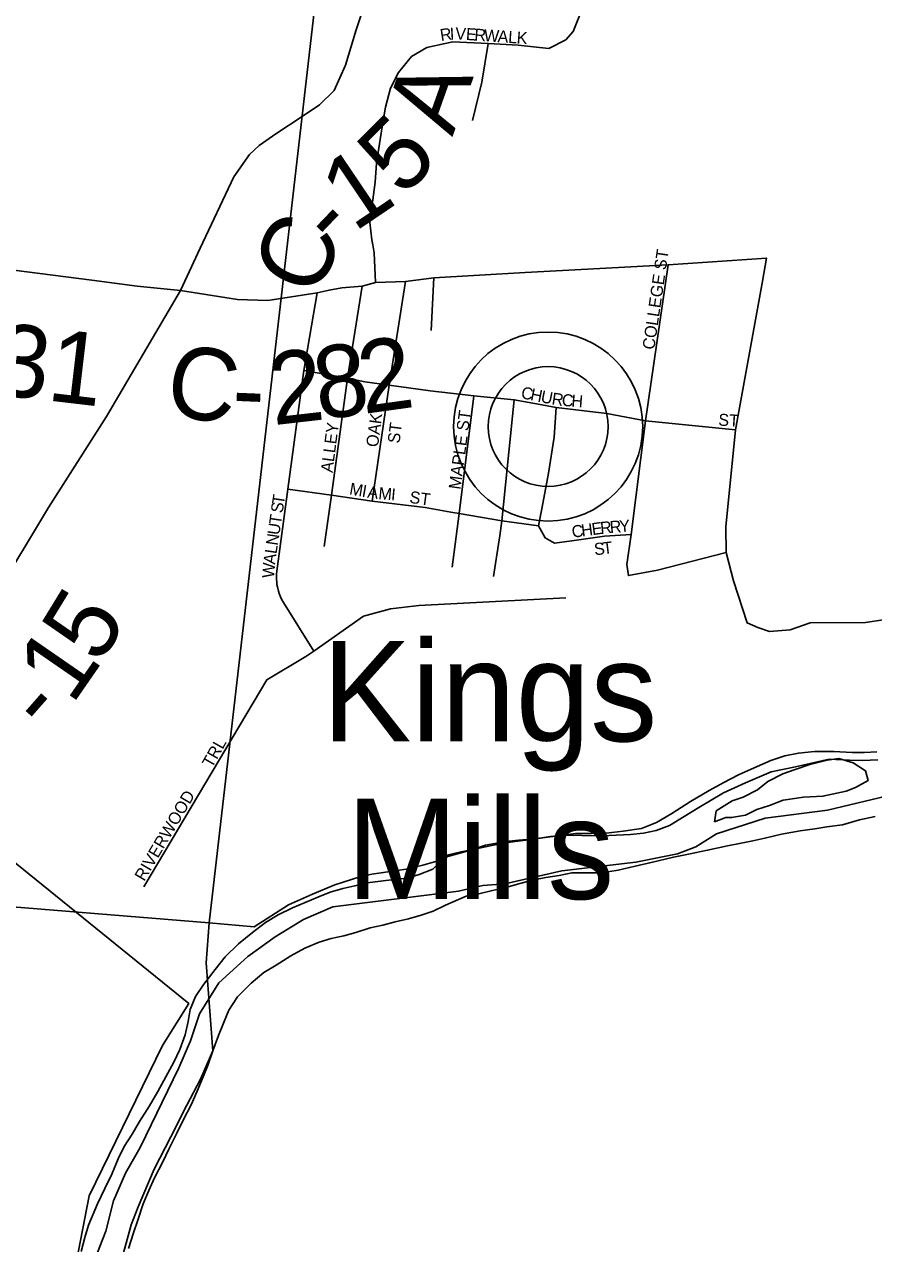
# Model space of a CAD drawing. Extents: x 0 to 34, y -4 to 22.
# Drawn here: x 3.963 to 4.433, y 16.585 to 17.26 of the extents above; entities that cross this region are included whole.
import ezdxf

# ---------------------------------------------------------------- set-up
doc = ezdxf.new("R2010")
doc.units = 0
for name, color, linetype in [('GM_X_Corporation', 7, 'Continuous'), ('GM_X_County_Road', 7, 'Continuous'), ('GM_X_County_Road_Text', 7, 'Continuous'), ('GM_X_Major_River', 7, 'Continuous'), ('GM_X_Section', 7, 'Continuous'), ('GM_X_Township', 7, 'Continuous'), ('GM_X_Township_Road', 7, 'Continuous'), ('GM_X_Township_Road_Text', 7, 'Continuous'), ('GM_X_Township_Subdivision', 7, 'Continuous'), ('GM_X_Township_Subdivision_Text', 7, 'Continuous'), ('GM_X_Unincorporated', 7, 'Continuous'), ('GM_X_Unincorporated_Text', 7, 'Continuous')]:
    doc.layers.add(name, color=color, linetype=linetype)

msp = doc.modelspace()

# ---------------------------------------------------------------- linework, layer by layer
at = {"layer": 'GM_X_Corporation'}
msp.add_lwpolyline([(3.97219, 16.47516), (3.99866, 16.61127), (4.03929, 16.69456), (4.05377, 16.71773), (3.8738, 16.86348)], dxfattribs=at)
at = {"layer": 'GM_X_County_Road'}
for points in [[(4.04911, 17.11277), (4.06001, 17.13621), (4.07872, 17.17575), (4.08743, 17.18807), (4.09285, 17.19319), (4.10203, 17.1995), (4.11661, 17.20913), (4.12624, 17.2156), (4.13436, 17.22358), (4.14053, 17.23757), (4.14654, 17.25728), (4.16331, 17.30799), (4.17068, 17.34064), (4.17455, 17.36644), (4.17518, 17.3693)], [(3.93512, 17.12677), (4.00009, 17.11845), (4.02519, 17.11513), (4.04911, 17.11277)], [(4.37241, 17.12227), (4.37378, 17.13076), (4.31931, 17.12698), (4.24022, 17.12271), (4.18954, 17.11987), (4.17391, 17.11774), (4.15725, 17.11721), (4.14976, 17.11513), (4.13863, 17.11418), (4.13152, 17.113), (4.12489, 17.11158), (4.09766, 17.10732), (4.08085, 17.10779), (4.04911, 17.11277)], [(4.44828, 16.93174), (4.42878, 16.92889), (4.39812, 16.92865), (4.38696, 16.92485), (4.37555, 16.9239), (4.36913, 16.92604), (4.36319, 16.92865), (4.3555, 16.95186), (4.35154, 16.96763), (4.3513, 16.98189), (4.35667, 17.0355), (4.37153, 17.11678), (4.37241, 17.12227)]]:
    msp.add_lwpolyline(points, dxfattribs=at)
at = {"layer": 'GM_X_Major_River'}
for points in [[(4.43495, 16.85724), (4.42825, 16.85687), (4.42129, 16.85678), (4.41113, 16.8573), (4.40043, 16.8573), (4.39157, 16.85645), (4.38404, 16.85504), (4.37621, 16.8523), (4.367, 16.84825), (4.35834, 16.84446), (4.3502, 16.84012), (4.34206, 16.83578), (4.33173, 16.82962), (4.32138, 16.82293), (4.31296, 16.81806), (4.30458, 16.8148), (4.29437, 16.81318), (4.28497, 16.81208), (4.27667, 16.81202), (4.26811, 16.81197), (4.26112, 16.81107), (4.25253, 16.80995), (4.24339, 16.80858), (4.23614, 16.80769), (4.22916, 16.80679), (4.22082, 16.80513), (4.21302, 16.80346), (4.20468, 16.80179), (4.19686, 16.79985)], [(4.34509, 16.81833), (4.35131, 16.82084), (4.35452, 16.82076), (4.36232, 16.82217), (4.36855, 16.82522), (4.37557, 16.82745), (4.38314, 16.83047), (4.39442, 16.83206), (4.40514, 16.83259), (4.41806, 16.83548), (4.4232, 16.83749), (4.43026, 16.84132), (4.42879, 16.8467), (4.42195, 16.85115), (4.41398, 16.85349), (4.40753, 16.85258), (4.39783, 16.85015), (4.38973, 16.84741), (4.38298, 16.84491), (4.37457, 16.84084)], [(4.37457, 16.84084), (4.36883, 16.83618), (4.36097, 16.8321), (4.35476, 16.83011), (4.34605, 16.82445), (4.34509, 16.81833)], [(4.21451, 16.77856), (4.22125, 16.78026), (4.23067, 16.78243), (4.23795, 16.78439), (4.24496, 16.78635), (4.25168, 16.78752), (4.25894, 16.78868), (4.26593, 16.7901), (4.27343, 16.79018), (4.28253, 16.79022), (4.29167, 16.7916), (4.30109, 16.79377), (4.30998, 16.79595), (4.32237, 16.79885), (4.33071, 16.80051), (4.3412, 16.80265), (4.35224, 16.80505), (4.35897, 16.80649), (4.36623, 16.80791), (4.37296, 16.80934), (4.38211, 16.81152), (4.3926, 16.8134), (4.40066, 16.81453), (4.40738, 16.8157), (4.41598, 16.81682), (4.42541, 16.81952), (4.43403, 16.82145)], [(4.19686, 16.79985), (4.18906, 16.79226), (4.18151, 16.78919), (4.17479, 16.78717), (4.16755, 16.7865), (4.16004, 16.78558), (4.15252, 16.78464), (4.1458, 16.7829), (4.13908, 16.78142), (4.13209, 16.7794), (4.12535, 16.77659), (4.11834, 16.77377), (4.11132, 16.77069), (4.10322, 16.76682), (4.09619, 16.76267), (4.08913, 16.75718), (4.08125, 16.7509), (4.07389, 16.74354), (4.06842, 16.73668), (4.06211, 16.7285), (4.05744, 16.72162), (4.05463, 16.71444), (4.05344, 16.70777), (4.0517, 16.70031), (4.04888, 16.69233), (4.04553, 16.68516), (4.04111, 16.67721), (4.03668, 16.66899), (4.03198, 16.66104), (4.02647, 16.65231), (4.02233, 16.64542), (4.01792, 16.63854), (4.01459, 16.63164), (4.01122, 16.62314), (4.00733, 16.61518), (4.00316, 16.60668), (3.99813, 16.595), (3.99613, 16.58807), (3.99412, 16.58034)], [(4.19593, 16.77231), (4.20752, 16.77713), (4.21451, 16.77856)], [(4.02038, 16.58199), (4.02321, 16.59078), (4.02548, 16.5977), (4.02859, 16.60674), (4.03167, 16.61418), (4.03473, 16.62109), (4.03945, 16.6301), (4.04279, 16.63701), (4.04695, 16.6455), (4.05085, 16.65346), (4.05501, 16.66168), (4.05836, 16.66912), (4.06171, 16.67709), (4.06452, 16.684), (4.06706, 16.69145), (4.07016, 16.69996), (4.07296, 16.70687), (4.07603, 16.71404), (4.08072, 16.72145), (4.08835, 16.72908), (4.09542, 16.73484), (4.10218, 16.73899), (4.11031, 16.7442), (4.11814, 16.74833), (4.12596, 16.75167), (4.13269, 16.75368), (4.13968, 16.75516), (4.14641, 16.75718), (4.15421, 16.75971), (4.1612, 16.76118), (4.16819, 16.76293), (4.17545, 16.76467), (4.18244, 16.76668), (4.18917, 16.76896), (4.19593, 16.77231)]]:
    msp.add_lwpolyline(points, dxfattribs=at)
at = {"layer": 'GM_X_Section'}
msp.add_lwpolyline([(3.44178, 17.43755), (4.13495, 17.36839), (4.06515, 16.76241), (3.37705, 16.81839)], close=True, dxfattribs=at)
for points in [[(4.43552, 16.8528), (4.42698, 16.85243), (4.41978, 16.85256), (4.4086, 16.85304), (4.38985, 16.84885), (4.37647, 16.84617), (4.36223, 16.84004), (4.35012, 16.8344), (4.33637, 16.8264), (4.32019, 16.8163), (4.31267, 16.81351), (4.30571, 16.81204), (4.2985, 16.81138), (4.28676, 16.81079), (4.28169, 16.81062), (4.26143, 16.811), (4.25422, 16.81034), (4.24566, 16.8089), (4.23659, 16.80827), (4.22938, 16.8076), (4.21814, 16.80541), (4.20795, 16.80214), (4.19722, 16.79913), (4.19518, 16.79766), (4.18338, 16.79443), (4.17427, 16.79221), (4.16919, 16.79152), (4.15528, 16.7894), (4.14859, 16.78793), (4.13463, 16.78341), (4.12227, 16.77833), (4.10908, 16.77246), (4.08991, 16.76032), (4.06515, 16.76241), (4.13495, 17.36839)], [(3.30355, 16.09436), (3.37705, 16.81839), (4.06515, 16.76241), (4.06338, 16.74032), (4.06719, 16.69145), (4.06021, 16.67586), (4.05272, 16.66134), (4.04384, 16.64393), (4.03468, 16.62598), (4.02573, 16.6051), (4.02179, 16.59504), (4.01603, 16.57356)]]:
    msp.add_lwpolyline(points, dxfattribs=at)
at = {"layer": 'GM_X_Township'}
msp.add_lwpolyline([(4.45709, 16.83671), (4.40771, 16.82493), (4.37309, 16.82042), (4.34623, 16.81174), (4.33466, 16.8045), (4.32455, 16.80069), (4.3015, 16.79597), (4.2605, 16.79129), (4.22889, 16.78403), (4.21676, 16.78318), (4.20315, 16.78008), (4.13364, 16.77128), (4.11742, 16.76422), (4.10159, 16.75478), (4.08653, 16.74371), (4.07042, 16.72916), (4.05968, 16.71206), (4.05477, 16.69708), (4.04821, 16.68219), (4.02689, 16.63804), (4.01874, 16.62367), (4.01199, 16.60833), (4.0079, 16.5917), (4.00161, 16.57559)], dxfattribs=at)
at = {"layer": 'GM_X_Township_Road'}
msp.add_lwpolyline([(3.86779, 16.86896), (3.88011, 16.87917), (3.91681, 16.90596), (3.93734, 16.92838), (3.94606, 16.94312), (3.97599, 16.99247), (4.00818, 17.04303), (4.04911, 17.11277)], dxfattribs=at)
at = {"layer": 'GM_X_Township_Subdivision'}
for points in [[(4.15566, 17.13808), (4.15515, 17.14082), (4.1541, 17.15045), (4.15696, 17.17287), (4.15782, 17.18325), (4.16083, 17.20236), (4.16278, 17.2144), (4.16549, 17.22493), (4.17001, 17.23365), (4.17722, 17.24238), (4.18564, 17.24735), (4.20015, 17.25063), (4.21959, 17.24961), (4.23623, 17.24874), (4.25333, 17.24679), (4.26266, 17.2516), (4.26679, 17.25627), (4.27048, 17.26544)], [(4.21093, 17.20704), (4.21619, 17.22813), (4.21959, 17.24961)], [(4.15725, 17.11721), (4.15651, 17.1336), (4.15566, 17.13808)], [(4.31931, 17.12698), (4.30686, 17.0406), (4.2989, 16.97754), (4.2964, 16.96097), (4.29735, 16.9548), (4.31351, 16.95789), (4.35154, 16.96763)], [(4.17391, 17.11774), (4.16473, 17.06033), (4.15546, 16.99615)], [(4.18954, 17.11987), (4.18799, 17.09066)], [(4.12308, 16.91287), (4.10623, 16.93984), (4.10535, 16.9414), (4.10454, 16.94312), (4.10384, 16.94489), (4.10344, 16.94615), (4.10284, 16.94863), (4.10263, 16.94984), (4.10247, 16.95118), (4.10236, 16.95292), (4.10235, 16.95425), (4.10242, 16.95568), (4.10259, 16.95726), (4.10861, 17.00275), (4.11756, 17.06855), (4.12489, 17.11158)], [(4.14976, 17.11513), (4.14164, 17.06422), (4.13288, 16.99948), (4.12884, 16.97096)], [(4.35667, 17.0355), (4.30686, 17.0406), (4.28546, 17.04464), (4.25742, 17.04797), (4.24435, 17.05034), (4.23413, 17.05225), (4.21179, 17.05439), (4.18754, 17.05724), (4.16473, 17.06033), (4.15141, 17.06223), (4.14164, 17.06422), (4.11756, 17.06855)], [(4.21179, 17.05439), (4.20365, 16.98918), (4.19967, 16.9595)], [(4.23413, 17.05225), (4.22723, 16.98515), (4.22607, 16.97677)], [(4.2989, 16.97754), (4.28404, 16.97666), (4.26598, 16.97405), (4.25647, 16.97286), (4.25124, 16.97571), (4.24748, 16.98237), (4.24931, 16.99182), (4.25313, 17.01166), (4.25627, 17.03155), (4.25742, 17.04797)], [(4.10861, 17.00275), (4.13288, 16.99948), (4.15546, 16.99615), (4.18469, 16.99259), (4.19895, 16.99002)], [(4.19895, 16.99002), (4.20365, 16.98918), (4.22723, 16.98515), (4.24748, 16.98237)], [(4.22607, 16.97677), (4.22578, 16.97473), (4.22256, 16.95426)], [(4.02882, 16.78243), (4.0971, 16.89708), (4.1186, 16.90999), (4.12308, 16.91287), (4.15049, 16.93229), (4.16553, 16.9365), (4.18117, 16.9383), (4.26269, 16.94252)]]:
    msp.add_lwpolyline(points, dxfattribs=at)
at = {"layer": 'GM_X_Unincorporated'}
for radius in [0.05238, 0.0332]:
    msp.add_circle((4.25288, 17.0374), radius, dxfattribs=at)

# ---------------------------------------------------------------- texts
at = {"layer": 'GM_X_County_Road_Text'}
for s, rotation, p in [('A', 70.53975, (4.19982, 17.19772)), ('5', 45.29832, (4.17235, 17.16403)), ('1', 34.02204, (4.14532, 17.14477)), ('C', 64.66904, (4.12354, 17.10745)), ('-', 46.22545, (4.13567, 17.13436)), ('C-31', 353.28798, (3.88893, 17.06207)), ('8', 7.66039, (4.12584, 17.04102)), ('2', 7.91303, (4.15046, 17.04433)), ('C', 350.38112, (4.03944, 17.0446)), ('2', 6.5463, (4.10052, 17.0381)), ('-', 357.64489, (4.07733, 17.03853))]:
    msp.add_text(s, height=0.04, rotation=rotation, dxfattribs=at).set_placement(p)
at = {"layer": 'GM_X_Township_Road_Text'}
for s, rotation, p in [('5', 58.53692, (4.0044, 16.90494)), ('1', 55.34736, (3.98907, 16.88263)), ('-', 48.71106, (3.97512, 16.86631))]:
    msp.add_text(s, height=0.04, rotation=rotation, dxfattribs=at).set_placement(p)
at = {"layer": 'GM_X_Township_Subdivision_Text'}
for s, height, rotation, p in [('R', 0.00667, 9.17085, (4.19356, 17.2509)), ('I', 0.00667, 3.36903, (4.1986, 17.25172)), ('V', 0.00667, 357.33294, (4.20134, 17.25189)), ('E', 0.00667, 356.03508, (4.20716, 17.25162)), ('R', 0.00667, 356.01472, (4.21184, 17.2513)), ('W', 0.00667, 356.02833, (4.21711, 17.25093)), ('A', 0.00667, 356.01872, (4.22472, 17.2504)), ('L', 0.00667, 356.0393, (4.23057, 17.24999)), ('K', 0.00667, 356.01872, (4.23526, 17.24967)), ('COLLEGE ST', 0.006667, 81.67371, (4.31167, 17.07972)), ('C', 0.00667, 348.43284, (4.23749, 17.0532)), ('H', 0.00667, 348.4243, (4.24266, 17.05214)), ('U', 0.00667, 348.4243, (4.24841, 17.05096)), ('R', 0.00667, 351.60307, (4.25456, 17.04971)), ('C', 0.00667, 355.53259, (4.26027, 17.04889)), ('H', 0.00667, 355.61232, (4.26555, 17.04847)), ('OAK', 0.006667, 82.40916, (4.15855, 17.02573)), ('MAPLE ST', 0.006667, 82.35044, (4.20431, 17.00226)), ('ST', 0.006667, 356.41261, (4.34702, 17.03797)), ('ALLEY', 0.006667, 82.56818, (4.13341, 17.01164)), ('ST', 0.006667, 82.87834, (4.17052, 17.02782)), ('M', 0.00667, 350.20831, (4.14241, 16.99981)), ('I', 0.00667, 350.22105, (4.14935, 16.99862)), ('A', 0.00667, 352.06653, (4.15247, 16.99808)), ('M', 0.00667, 354.7337, (4.15862, 16.99723)), ('I', 0.00667, 354.82539, (4.16564, 16.99658)), ('T', 0.00667, 81.52597, (4.10643, 16.99384)), ('ST', 0.006667, 352.41108, (4.1758, 16.99513)), ('S', 0.00667, 81.55115, (4.10574, 16.9892)), ('U', 0.00667, 81.53299, (4.10393, 16.97701)), ('T', 0.00667, 81.55115, (4.10479, 16.98281)), ('C', 0.00667, 7.54971, (4.2664, 16.97577)), ('H', 0.00667, 7.57484, (4.27164, 16.97646)), ('E', 0.00667, 7.48089, (4.27745, 16.97723)), ('R', 0.00667, 5.71543, (4.28205, 16.97784)), ('R', 0.00667, 4.49742, (4.28727, 16.97836)), ('Y', 0.00667, 4.37524, (4.29253, 16.97877)), ('N', 0.00667, 81.55682, (4.10307, 16.97121)), ('L', 0.00667, 81.52597, (4.10237, 16.96656)), ('S', 0.00667, 5.38982, (4.27864, 16.96611)), ('T', 0.00667, 6.94758, (4.28351, 16.96658)), ('W', 0.00667, 85.9611, (4.10104, 16.95328)), ('A', 0.00667, 82.03991, (4.10156, 16.96077)), ('TRL', 0.006667, 60.52191, (4.0666, 16.84783)), ('RIVERWOOD', 0.006667, 59.49992, (4.02906, 16.78508))]:
    msp.add_text(s, height=height, rotation=rotation, dxfattribs=at).set_placement(p)
at = {"layer": 'GM_X_Unincorporated_Text'}
for s, p in [('Kings', (4.12753, 16.86303)), ('Mills', (4.14102, 16.77562))]:
    msp.add_text(s, height=0.055556, rotation=0.00001, dxfattribs=at).set_placement(p)

doc.saveas('drawing.dxf')
